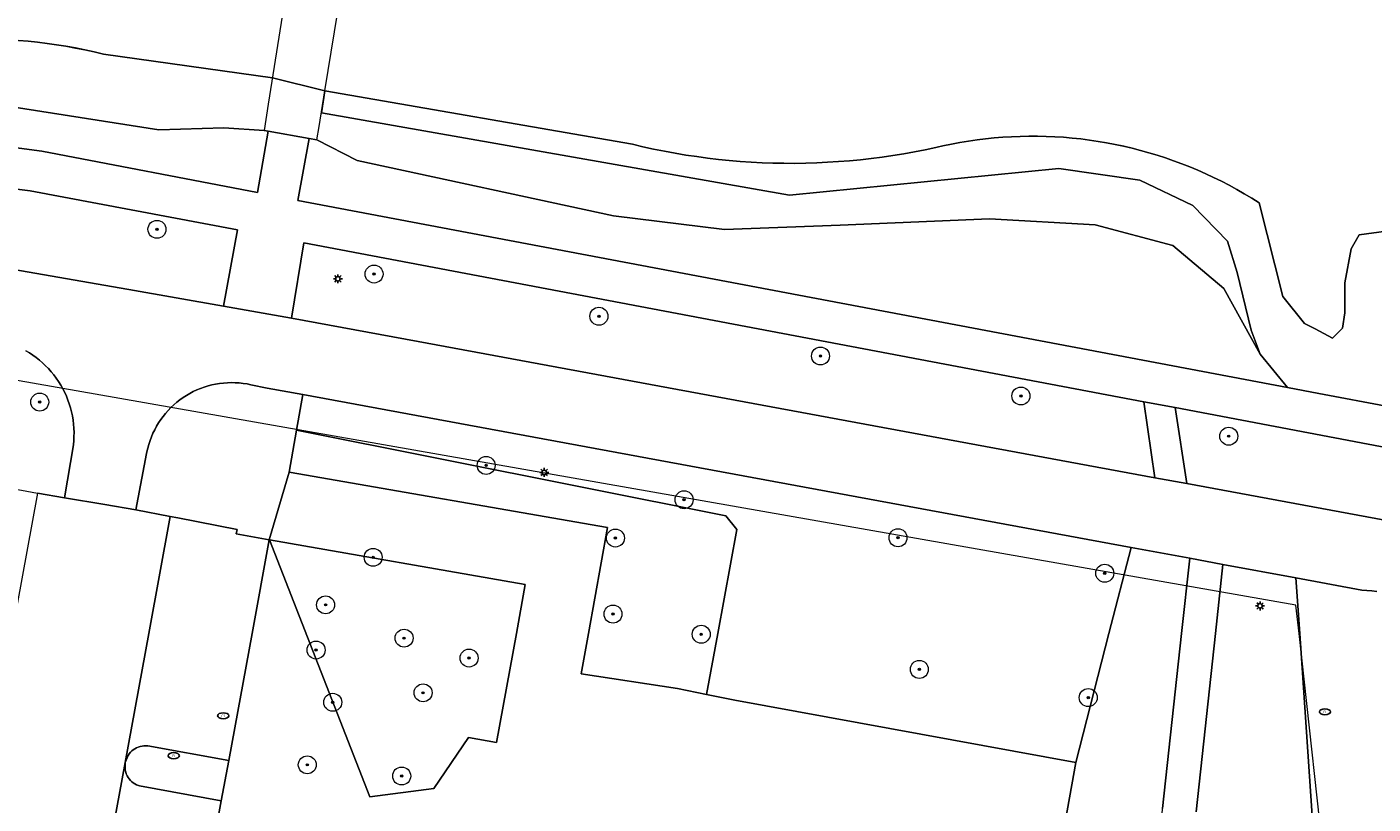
# Model space of a CAD drawing. Header units: metres. Extents: x 152610 to 160096, y 456114 to 462495.
# Tile 538 of 938: x 158604 to 158664, y 459992 to 460027. Entities that reach past the tile are written whole.
import ezdxf
from ezdxf.enums import TextEntityAlignment as Align

# ---------------------------------------------------------------- set-up
doc = ezdxf.new("R2010")
doc.units = ezdxf.units.M
doc.header["$LTSCALE"] = 0.5
doc.layers.get('0').update_dxf_attribs({"linetype": 'CONTINUOUS'})
for name, color, linetype, lineweight in [('B-PV-GK-BESCHOEIING-G', 251, 'GK-BESCHOEIING-SO', 18), ('B-PV-GR-BEPLANTING_CULTUUR_BODEMBEDEKKER-GV', 251, 'CONTINUOUS', 18), ('B-PV-GR-BEPLANTING_CULTUUR_BOSPLANTSOEN-GV', 251, 'CONTINUOUS', 18), ('B-PV-GR-BOOM-S', 251, 'CONTINUOUS', 25), ('B-PV-GW-TALUD_KRUIN-G', 251, 'CONTINUOUS', 18), ('B-PV-IE-MEUBILAIR-S', 251, 'CONTINUOUS', 25), ('B-PV-IE-TERREINAFSCHEIDING_KUNSTMATIG_HEKWERK-G', 251, 'IE-TERREINAFSCHEIDING_KUNSTMATIG-SO', 18), ('B-PV-KW-KUNSTWERK_DEK-GV', 251, 'CONTINUOUS', 18), ('B-PV-KW-KUNSTWERK_DUIKER-G', 251, 'CONTINUOUS', 18), ('B-PV-OG-TERREIN_BEGROEID-GV', 251, 'CONTINUOUS', 18), ('B-PV-OG-WATER_SLOOT-GV', 251, 'CONTINUOUS', 18), ('B-PV-VH-GESLOTENVERHARDING_ASFALT-GV', 251, 'CONTINUOUS', 18), ('B-PV-VH-OPENVERHARDING_BETONSTRAATSTEEN-GV', 251, 'CONTINUOUS', 18), ('B-PV-VH-OPENVERHARDING_TEGEL-GV', 251, 'CONTINUOUS', 18)]:
    doc.layers.add(name, color=color, linetype=linetype, lineweight=lineweight)
doc.styles.add('NLCS-ISO', font='NLCS-ISO.ttf')
doc.linetypes.add('GK-BESCHOEIING-SO', pattern='A,18,-3,[1,NLCS.SHX,S=0.6,R=0,X=0,Y=0],-3', length=24)
doc.linetypes.add('IE-TERREINAFSCHEIDING_KUNSTMATIG-SO', pattern='A,4,[82,NLCS.SHX,S=0.75,R=90,X=0,Y=0],4,-2', length=10)

# ---------------------------------------------------------------- blocks, each defined once
blk = doc.blocks.new('SIE-MEUBILAIR_PAAL_LICHTMAST-SO')
for points in [[(-0.62, 0), (-1, 0)], [(-0.71, 0.71), (-0.44, 0.44)], [(0, 1), (0, 0.62)], [(0.44, 0.44), (0.71, 0.71)], [(1, 0), (0.62, 0)], [(-0.71, -0.71), (-0.44, -0.44)], [(0, -0.62), (0, -1)], [(0.44, -0.44), (0.71, -0.71)]]:
    blk.add_lwpolyline(points)
blk.add_circle((0, 0), 0.5)
blk = doc.blocks.new('SIE-MEUBILAIR_PUT_RIOOLPUT-SO')
blk.add_ellipse((0, 0), major_axis=(1.25, 0), ratio=0.54)
at = {"style": 'NLCS-ISO'}
blk.add_text('ri', height=0.75, dxfattribs=at).set_placement((-0.04, 0.07), align=Align.MIDDLE_CENTER)
blk = doc.blocks.new('SGR-BOOM_GBKN-SO')
at = {"linetype": 'ByBlock', "lineweight": 18}
h = blk.add_hatch(color=0, dxfattribs=at)
h.dxf.hatch_style = 1
edge = h.paths.add_edge_path()
edge.add_arc((0, 0), 0.25, 0, 360)
at = {"color": 0, "linetype": 'ByBlock', "lineweight": 18}
for radius in [2, 0.25]:
    blk.add_circle((0, 0), radius, dxfattribs=at)
at = {"color": 0, "linetype": 'ByBlock', "lineweight": 18, "style": 'NLCS-ISO'}
blk.add_attdef('SOORT', (2.5, 0), '', height=1.5, dxfattribs=at)

msp = doc.modelspace()

# ---------------------------------------------------------------- linework, layer by layer
at = {"layer": 'B-PV-GK-BESCHOEIING-G', "flags": 128}
msp.add_lwpolyline([(158474.733, 460059.158), (158474.943, 460059.189), (158475.393, 460059.246), (158475.843, 460059.296), (158476.295, 460059.338), (158476.747, 460059.372), (158477.199, 460059.398), (158477.652, 460059.416), (158478.105, 460059.426), (158478.558, 460059.429), (158479.012, 460059.423), (158479.465, 460059.409), (158479.917, 460059.387), (158480.37, 460059.357), (158480.821, 460059.319), (158481.272, 460059.273), (158481.722, 460059.219), (158482.171, 460059.157), (158482.619, 460059.088), (158483.066, 460059.01), (158483.511, 460058.925), (158483.954, 460058.831), (158484.396, 460058.73), (158484.836, 460058.621), (158485.274, 460058.505), (158485.71, 460058.38), (158486.144, 460058.248), (158486.575, 460058.109), (158487.004, 460057.962), (158487.43, 460057.807), (158487.853, 460057.644), (158488.273, 460057.475), (158488.69, 460057.298), (158489.104, 460057.113), (158489.515, 460056.921), (158489.922, 460056.723), (158490.326, 460056.516), (158490.726, 460056.303), (158491.122, 460056.083), (158491.514, 460055.856), (158491.903, 460055.622), (158492.287, 460055.381), (158492.666, 460055.133), (158493.041, 460054.879), (158493.412, 460054.618), (158493.778, 460054.351), (158494.139, 460054.077), (158494.496, 460053.797), (158494.847, 460053.511), (158495.193, 460053.218), (158495.534, 460052.919), (158495.87, 460052.615), (158496.2, 460052.305), (158496.525, 460051.988), (158496.844, 460051.666), (158497.157, 460051.339), (158497.465, 460051.006), (158498.657, 460049.856), (158500, 460048.907), (158501.649, 460047.928), (158503.451, 460047.272), (158503.768, 460047.182), (158504.636, 460046.931), (158505.5, 460046.672), (158506.363, 460046.406), (158507.223, 460046.132), (158508.08, 460045.85), (158508.936, 460045.561), (158509.788, 460045.264), (158510.638, 460044.96), (158511.485, 460044.648), (158512.329, 460044.329), (158513.171, 460044.002), (158514.009, 460043.668), (158514.845, 460043.326), (158515.677, 460042.977), (158516.506, 460042.62), (158517.332, 460042.257), (158518.155, 460041.886), (158518.975, 460041.507), (158519.791, 460041.122), (158520.604, 460040.729), (158521.413, 460040.329), (158522.219, 460039.922), (158523.021, 460039.507), (158523.819, 460039.086), (158524.613, 460038.657), (158525.404, 460038.222), (158525.955, 460037.907), (158526.509, 460037.598), (158527.067, 460037.297), (158527.629, 460037.002), (158528.195, 460036.715), (158528.765, 460036.435), (158529.337, 460036.162), (158529.914, 460035.896), (158530.493, 460035.637), (158531.076, 460035.386), (158531.662, 460035.143), (158532.251, 460034.906), (158532.842, 460034.677), (158533.437, 460034.456), (158534.035, 460034.242), (158534.635, 460034.036), (158535.237, 460033.837), (158535.842, 460033.646), (158536.45, 460033.462), (158537.059, 460033.286), (158537.671, 460033.118), (158538.285, 460032.958), (158538.901, 460032.805), (158539.519, 460032.66), (158540.138, 460032.523), (158540.76, 460032.394), (158541.382, 460032.273), (158542.007, 460032.159), (158542.145, 460032.135), (158584.685, 460024.085), (158585.019, 460024.016), (158585.354, 460023.955), (158585.69, 460023.902), (158586.028, 460023.856), (158586.367, 460023.819), (158586.706, 460023.79), (158587.046, 460023.768), (158587.386, 460023.755), (158587.727, 460023.75), (158588.068, 460023.752), (158588.408, 460023.763), (158588.748, 460023.781), (158589.088, 460023.808), (158589.427, 460023.842), (158589.765, 460023.885), (158590.102, 460023.935), (158590.437, 460023.994), (158590.772, 460024.06), (158591.104, 460024.134), (158591.435, 460024.215), (158591.763, 460024.305), (158592.09, 460024.402), (158592.414, 460024.507), (158592.736, 460024.619), (158593.054, 460024.739), (158593.37, 460024.867), (158593.683, 460025.002), (158593.889, 460025.095), (158594.111, 460025.174), (158594.513, 460025.312), (158594.918, 460025.442), (158595.325, 460025.564), (158595.735, 460025.679), (158596.147, 460025.786), (158596.56, 460025.885), (158596.976, 460025.977), (158597.393, 460026.06), (158597.811, 460026.136), (158598.231, 460026.204), (158598.652, 460026.264), (158599.075, 460026.316), (158599.498, 460026.36), (158599.921, 460026.396), (158600.346, 460026.424), (158600.771, 460026.444), (158601.196, 460026.456), (158601.621, 460026.46), (158602.047, 460026.456), (158602.472, 460026.444), (158602.897, 460026.424), (158603.321, 460026.397), (158603.745, 460026.361), (158604.168, 460026.317), (158604.59, 460026.265), (158605.011, 460026.206), (158605.431, 460026.138), (158605.85, 460026.062), (158606.267, 460025.979), (158606.682, 460025.888), (158607.096, 460025.789), (158614.619, 460024.73), (158616.954, 460024.152), (158630.636, 460021.782), (158631.11, 460021.67), (158631.585, 460021.565), (158632.062, 460021.469), (158632.541, 460021.38), (158633.021, 460021.299), (158633.502, 460021.226), (158633.985, 460021.161), (158634.468, 460021.104), (158634.952, 460021.055), (158635.437, 460021.014), (158635.923, 460020.981), (158636.409, 460020.956), (158636.896, 460020.939), (158637.382, 460020.929), (158637.869, 460020.928), (158638.356, 460020.935), (158638.842, 460020.95), (158639.329, 460020.973), (158639.814, 460021.003), (158640.3, 460021.042), (158640.784, 460021.089), (158641.268, 460021.143), (158641.75, 460021.206), (158642.232, 460021.277), (158642.713, 460021.355), (158643.192, 460021.441), (158643.669, 460021.536), (158644.145, 460021.638), (158644.209, 460021.652), (158644.457, 460021.708), (158644.835, 460021.786), (158645.215, 460021.857), (158645.596, 460021.92), (158645.978, 460021.975), (158646.361, 460022.022), (158646.745, 460022.061), (158647.13, 460022.092), (158647.516, 460022.115), (158647.902, 460022.13), (158648.288, 460022.137), (158648.674, 460022.136), (158649.06, 460022.127), (158649.446, 460022.11), (158649.831, 460022.086), (158650.216, 460022.053), (158650.6, 460022.012), (158650.983, 460021.963), (158651.365, 460021.906), (158651.745, 460021.842), (158652.125, 460021.769), (158652.502, 460021.689), (158652.878, 460021.601), (158653.253, 460021.505), (158653.625, 460021.401), (158653.994, 460021.29), (158654.362, 460021.171), (158654.726, 460021.045), (158655.089, 460020.911), (158655.448, 460020.769), (158655.804, 460020.62), (158656.157, 460020.464), (158656.507, 460020.3), (158656.853, 460020.129), (158657.196, 460019.951), (158657.535, 460019.767), (158657.87, 460019.575), (158658.201, 460019.376), (158658.528, 460019.17), (158659.581, 460014.995), (158660.547, 460013.802), (158661.019, 460013.554), (158661.798, 460013.146), (158662.244, 460013.587), (158662.352, 460014.275), (158662.353, 460015.601), (158662.635, 460017.118), (158662.987, 460017.748), (158666.914, 460018.277), (158667.106, 460018.303), (158669.964, 460018.687), (158670.182, 460018.717), (158671.399, 460018.541), (158671.447, 460018.534), (158671.66, 460018.495), (158671.872, 460018.449), (158672.082, 460018.396), (158672.29, 460018.334), (158672.496, 460018.265), (158672.698, 460018.188), (158672.898, 460018.104), (158673.095, 460018.013), (158673.288, 460017.914), (158673.477, 460017.808), (158673.663, 460017.696), (158673.844, 460017.577), (158674.02, 460017.451), (158674.192, 460017.318), (158674.359, 460017.18), (158674.52, 460017.035), (158674.676, 460016.884), (158674.827, 460016.728), (158674.971, 460016.567), (158675.11, 460016.4), (158675.242, 460016.228), (158675.368, 460016.051), (158675.487, 460015.87), (158675.6, 460015.685), (158675.705, 460015.495), (158675.804, 460015.302), (158675.895, 460015.106), (158675.979, 460014.906), (158676.056, 460014.703), (158676.125, 460014.497), (158676.186, 460014.289), (158676.24, 460014.079), (158676.286, 460013.867), (158676.324, 460013.654), (158676.354, 460013.439), (158676.753, 460008.743), (158676.77, 460008.544), (158676.933, 460006.617), (158676.95, 460006.417), (158677.59, 460002.15), (158678.147, 460000), (158678.47, 459998.75), (158681.56, 459993.85), (158682.373, 459992.754), (158683.361, 459991.812), (158683.561, 459991.657), (158683.766, 459991.508), (158683.976, 459991.366), (158684.189, 459991.23), (158684.408, 459991.101), (158684.63, 459990.979), (158684.855, 459990.865), (158685.085, 459990.757), (158685.317, 459990.657), (158685.553, 459990.564), (158685.791, 459990.479), (158686.032, 459990.401), (158686.276, 459990.331), (158686.521, 459990.268), (158686.6, 459990.25), (158751.58, 459978.72), (158751.778, 459978.68), (158756.595, 459977.716), (158756.791, 459977.677), (158834.12, 459963.78), (158843.94, 459961.89), (158852.56, 459960.22), (158852.897, 459960.137), (158853.235, 459960.061), (158853.575, 459959.994), (158853.917, 459959.934), (158854.259, 459959.882), (158854.603, 459959.838), (158854.948, 459959.803), (158855.294, 459959.775), (158855.64, 459959.755), (158855.986, 459959.743), (158856.333, 459959.739), (158856.68, 459959.743), (158857.026, 459959.755), (158857.372, 459959.775), (158857.718, 459959.803), (158858.063, 459959.839), (158858.407, 459959.882), (158858.75, 459959.934), (158859.07, 459959.99), (158859.409, 459960.091), (158859.778, 459960.194), (158860.149, 459960.288), (158860.522, 459960.375), (158860.897, 459960.454), (158861.273, 459960.526), (158861.651, 459960.589), (158862.03, 459960.645), (158862.41, 459960.692), (158862.791, 459960.732), (158863.172, 459960.763), (158863.555, 459960.787), (158863.937, 459960.803), (158864.32, 459960.81), (158864.703, 459960.81), (158865.086, 459960.802), (158865.469, 459960.785), (158865.851, 459960.761), (158866.233, 459960.729), (158866.614, 459960.688), (158866.994, 459960.64), (158867.372, 459960.584), (158867.75, 459960.52), (158896.821, 459951.25), (158899.349, 459950.965), (158901.43, 459950.73), (158906.435, 459950.678), (158906.882, 459950.597), (158909.016, 459950.211), (158915.147, 459949.101), (158917.198, 459948.729), (158917.642, 459948.649), (158921.99, 459945.69), (158925.427, 459945.052), (158964.503, 459937.795), (159000, 459934.696), (159003.633, 459934.171), (159005.109, 459934.22), (159006.093, 459934.614), (159007.077, 459935.305), (159007.962, 459936.143), (159014.89, 459947.09), (159017.691, 459951.429), (159019.017, 459954.043), (159018.462, 459968.244), (159020.418, 459992.305), (159020.706, 459993.813), (159022.152, 460000), (159022.95, 460003.42), (159027.25, 460016.67), (159028.16, 460021.17), (159028.265, 460024.361), (159027.69, 460030.4), (159027.671, 460030.666), (159027.644, 460030.931), (159027.609, 460031.195), (159027.566, 460031.459), (159027.515, 460031.72), (159027.457, 460031.98), (159027.391, 460032.239), (159027.316, 460032.495), (159027.235, 460032.748), (159027.145, 460033), (159027.049, 460033.248), (159026.944, 460033.493), (159026.833, 460033.736), (159026.714, 460033.974), (159026.588, 460034.209), (159026.456, 460034.441), (159026.316, 460034.668), (159026.23, 460034.8), (159026.04, 460035.142), (159025.843, 460035.481), (159025.639, 460035.815), (159025.429, 460036.145), (159025.211, 460036.47), (159024.987, 460036.792), (159024.757, 460037.108), (159024.52, 460037.42), (159024.277, 460037.727), (159024.028, 460038.028), (159023.772, 460038.325), (159023.511, 460038.616), (159023.243, 460038.902), (159022.97, 460039.183), (159022.691, 460039.457), (159022.407, 460039.726), (159022.117, 460039.989), (159021.822, 460040.247), (159021.521, 460040.498), (159021.216, 460040.742), (159020.906, 460040.981), (159020.591, 460041.213), (159020.271, 460041.439), (159019.946, 460041.658), (159019.617, 460041.871), (159019.284, 460042.076), (159018.947, 460042.275), (159018.606, 460042.467), (159018.261, 460042.652), (159017.912, 460042.83), (159017.81, 460042.88), (159010.88, 460044.64), (159000, 460045.968), (158973.31, 460049.15), (158970.17, 460049.52), (158966.22, 460052.79), (158955.33, 460052.2), (158953.13, 460052.57), (158952.84, 460052.62), (158952.26, 460049.87), (158951.637, 460047.099), (158956.462, 460046.222), (158999.997, 460038.306), (159019.45, 460034.88), (159020.22, 460023.97), (159013.47, 460002.92), (159014.063, 460000), (159014.75, 459996.5), (159014.96, 459994.766), (159015.2, 459993.44), (159015.31, 459991.71), (159014.51, 459987.81), (159008.04, 459965.34), (159004.43, 459960.25), (159000, 459960.353), (158998.4, 459960.39), (158984.69, 459966.34), (158972.72, 459965.62), (158962.87, 459959.8), (158959.98, 459955.93), (158957.133, 459952.707), (158948.935, 459949.392), (158938.055, 459951.623), (158924.86, 459955.26), (158921.282, 459954.369), (158918.671, 459954.179), (158918.225, 459954.257), (158916.164, 459954.616), (158910.021, 459955.687), (158907.885, 459956.059), (158907.442, 459956.136), (158904.968, 459956.938), (158901.43, 459958.27), (158890.98, 459967.57), (158877.255, 459970.054), (158862.49, 459972.71), (158842.246, 459972.236), (158839.35, 459972.21), (158836.56, 459972.73), (158833.66, 459977.71), (158833.569, 459977.866), (158833.471, 459978.018), (158833.366, 459978.165), (158833.255, 459978.308), (158833.138, 459978.446), (158833.015, 459978.578), (158832.886, 459978.705), (158832.752, 459978.825), (158832.612, 459978.94), (158832.468, 459979.049), (158832.318, 459979.151), (158832.165, 459979.246), (158832.007, 459979.334), (158831.846, 459979.416), (158831.681, 459979.49), (158831.513, 459979.557), (158831.342, 459979.616), (158831.169, 459979.668), (158830.994, 459979.711), (158830.817, 459979.748), (158830.638, 459979.776), (158830.459, 459979.796), (158830.278, 459979.809), (158830.098, 459979.813), (158829.917, 459979.809), (158829.737, 459979.798), (158829.557, 459979.778), (158829.378, 459979.751), (158829.201, 459979.715), (158829.026, 459979.672), (158828.852, 459979.621), (158828.681, 459979.563), (158828.57, 459979.52), (158828.493, 459979.5), (158827.826, 459979.328), (158827.158, 459979.164), (158826.487, 459979.008), (158825.815, 459978.859), (158825.141, 459978.719), (158824.466, 459978.586), (158823.789, 459978.461), (158823.11, 459978.344), (158822.431, 459978.235), (158821.75, 459978.134), (158821.068, 459978.04), (158820.385, 459977.955), (158819.701, 459977.878), (158819.016, 459977.808), (158818.33, 459977.747), (158817.644, 459977.693), (158816.957, 459977.648), (158816.269, 459977.61), (158815.582, 459977.58), (158814.894, 459977.559), (158814.205, 459977.545), (158813.517, 459977.54), (158812.829, 459977.542), (158812.14, 459977.553), (158811.452, 459977.571), (158810.764, 459977.597), (158810.077, 459977.632), (158809.39, 459977.674), (158808.703, 459977.725), (158808.017, 459977.783), (158807.332, 459977.849), (158806.648, 459977.924), (158805.964, 459978.006), (158805.282, 459978.096), (158804.6, 459978.194), (158803.92, 459978.3), (158761.22, 459986.1), (158758.322, 459985.408), (158753.269, 459986.128), (158753.067, 459986.157), (158749.69, 459986.67), (158727.918, 459990.667), (158699.682, 459995.849), (158690.69, 459997.5), (158690.618, 459997.516), (158690.387, 459997.573), (158690.159, 459997.638), (158689.932, 459997.71), (158689.708, 459997.79), (158689.487, 459997.877), (158689.269, 459997.972), (158689.054, 459998.074), (158688.843, 459998.183), (158688.635, 459998.299), (158688.432, 459998.423), (158688.233, 459998.552), (158688.038, 459998.689), (158687.848, 459998.832), (158687.663, 459998.981), (158687.483, 459999.137), (158687.308, 459999.298), (158687.139, 459999.466), (158686.976, 459999.638), (158686.818, 459999.817), (158686.667, 460000), (158685.555, 460001.955), (158685.499, 460002.085), (158685.375, 460002.386), (158685.258, 460002.69), (158685.149, 460002.997), (158685.047, 460003.307), (158684.953, 460003.619), (158684.866, 460003.933), (158684.788, 460004.249), (158684.717, 460004.567), (158684.654, 460004.887), (158684.599, 460005.208), (158684.552, 460005.531), (158684.512, 460005.854), (158684.481, 460006.178), (158684.457, 460006.503), (158684.442, 460006.829), (158684.441, 460007.029), (158684.373, 460008.962), (158684.366, 460009.162), (158682.835, 460049.515), (158682.091, 460056.641), (158679.424, 460075.603), (158675.896, 460089.698), (158675.862, 460089.837), (158675.82, 460090.04), (158675.785, 460090.245), (158675.759, 460090.45), (158675.74, 460090.657), (158675.73, 460090.864), (158675.727, 460091.071), (158675.733, 460091.278), (158675.746, 460091.485), (158675.767, 460091.691), (158675.797, 460091.896), (158675.834, 460092.1), (158675.879, 460092.303), (158675.932, 460092.503), (158675.992, 460092.701), (158676.06, 460092.897), (158676.136, 460093.09), (158676.219, 460093.28), (158676.309, 460093.466), (158676.407, 460093.649), (158676.511, 460093.828), (158676.622, 460094.003), (158676.74, 460094.174), (158676.864, 460094.34), (158676.995, 460094.501), (158677.132, 460094.656), (158677.275, 460094.807), (158677.423, 460094.951), (158677.577, 460095.09), (158677.736, 460095.223), (158677.9, 460095.35), (158678.069, 460095.47), (158678.242, 460095.583), (158678.42, 460095.69), (158679.124, 460098.709), (158679.71, 460101.22), (158678.135, 460101.478), (158676.628, 460102.001), (158676.439, 460102.088), (158676.194, 460102.208), (158675.953, 460102.336), (158675.716, 460102.471), (158675.482, 460102.612), (158675.253, 460102.76), (158675.029, 460102.915), (158674.809, 460103.076), (158674.594, 460103.244), (158674.384, 460103.418), (158674.179, 460103.598), (158673.98, 460103.784), (158673.786, 460103.976), (158673.597, 460104.173), (158673.415, 460104.376), (158673.239, 460104.584), (158673.069, 460104.797), (158672.905, 460105.015), (158672.747, 460105.238), (158672.597, 460105.465), (158672.452, 460105.697), (158672.315, 460105.933), (158672.185, 460106.172), (158672.062, 460106.416), (158671.946, 460106.663), (158671.837, 460106.913), (158671.736, 460107.166), (158671.642, 460107.422), (158671.556, 460107.681), (158670.245, 460117.41), (158670.219, 460117.602), (158669.958, 460119.521), (158669.933, 460119.705), (158667.522, 460137.655), (158666.197, 460150.943), (158665.164, 460167.52), (158665.12, 460183.663), (158665.289, 460190.315), (158665.604, 460194.292), (158665.629, 460194.539), (158665.664, 460194.81), (158665.707, 460195.08), (158665.758, 460195.349), (158665.817, 460195.616), (158665.883, 460195.881), (158665.957, 460196.144), (158666.039, 460196.405), (158666.129, 460196.663), (158666.226, 460196.919), (158666.33, 460197.172), (158666.442, 460197.421), (158666.561, 460197.667), (158666.687, 460197.91), (158666.82, 460198.148), (158666.961, 460198.383), (158667.108, 460198.613), (158667.261, 460198.839), (158667.421, 460199.061), (158667.588, 460199.278), (158667.761, 460199.489), (158667.94, 460199.696), (158668.125, 460199.897), (158668.316, 460200.093), (158668.512, 460200.283), (158668.714, 460200.467), (158668.921, 460200.646), (158669.134, 460200.818), (158669.351, 460200.984), (158669.573, 460201.143), (158669.8, 460201.296), (158670.031, 460201.442), (158670.266, 460201.582), (158670.505, 460201.714), (158670.748, 460201.839), (158670.994, 460201.957), (158671.244, 460202.068), (158671.497, 460202.172), (158671.753, 460202.268), (158672.012, 460202.357), (158672.273, 460202.438), (158672.536, 460202.511), (158673.586, 460202.643), (158675.654, 460202.454), (158680.24, 460200.758), (158684.716, 460198.791), (158742.58, 460186.99), (158742.848, 460188.52), (158743.093, 460189.916), (158743.6, 460192.81), (158685.67, 460204.82), (158680.76, 460205), (158677.037, 460206.38), (158675.289, 460207.471), (158675.065, 460207.642), (158674.839, 460207.824), (158674.618, 460208.012), (158674.402, 460208.206), (158674.191, 460208.406), (158673.986, 460208.612), (158673.787, 460208.824), (158673.594, 460209.041), (158673.407, 460209.263), (158673.226, 460209.49), (158673.051, 460209.722), (158672.883, 460209.959), (158672.722, 460210.2), (158672.567, 460210.446), (158672.419, 460210.696), (158672.278, 460210.95), (158672.143, 460211.207), (158672.017, 460211.468), (158671.897, 460211.733), (158671.784, 460212.001), (158671.68, 460212.272), (158671.582, 460212.545), (158671.492, 460212.821), (158671.41, 460213.1), (158670.971, 460216.313), (158670.67, 460217.248), (158670.659, 460217.314), (158670.584, 460217.782), (158670.518, 460218.252), (158670.459, 460218.723), (158670.409, 460219.194), (158670.366, 460219.666), (158670.331, 460220.139), (158670.305, 460220.613), (158670.286, 460221.087), (158670.275, 460221.561), (158670.272, 460222.035), (158670.278, 460222.509), (158670.291, 460222.983), (158670.312, 460223.457), (158670.342, 460223.93), (158670.379, 460224.403), (158670.424, 460224.875), (158670.884, 460236.208), (158671.443, 460250), (158671.646, 460254.657), (158671.932, 460258.598), (158672.045, 460266.708), (158672.206, 460278.296), (158673.841, 460310.082), (158672.827, 460327.858), (158672.802, 460328.217), (158672.77, 460328.576), (158672.729, 460328.934), (158672.681, 460329.291), (158672.624, 460329.647), (158672.56, 460330.002), (158672.488, 460330.355), (158672.407, 460330.706), (158672.32, 460331.055), (158672.224, 460331.403), (158672.173, 460331.575), (158671.331, 460334.857), (158670.909, 460336.049), (158670.252, 460337.253), (158669.749, 460337.931), (158668.707, 460339.041), (158667.431, 460340.162), (158666.576, 460340.921), (158665.827, 460341.447), (158664.587, 460342.123), (158663.031, 460342.66), (158661.99, 460342.963), (158660.832, 460343.113), (158657.125, 460343.156)], dxfattribs=at)
at = {"layer": 'B-PV-GR-BEPLANTING_CULTUUR_BODEMBEDEKKER-GV', "flags": 128}
msp.add_lwpolyline([(158609.07, 459994.99), (158608.985, 459994.996), (158608.899, 459994.994), (158608.815, 459994.984), (158608.731, 459994.966), (158608.649, 459994.941), (158608.571, 459994.908), (158608.495, 459994.867), (158608.424, 459994.82), (158608.358, 459994.767), (158608.296, 459994.707), (158608.241, 459994.642), (158608.192, 459994.572), (158608.065, 459994.248), (158608.067, 459993.908), (158608.087, 459993.825), (158608.115, 459993.745), (158608.151, 459993.667), (158608.194, 459993.593), (158608.243, 459993.523), (158608.298, 459993.458), (158608.36, 459993.399), (158608.427, 459993.345), (158608.498, 459993.299), (158608.573, 459993.259), (158608.652, 459993.226), (158608.7, 459993.21), (158612.34, 459992.55), (158612.68, 459994.34)], close=True, dxfattribs=at)
at = {"layer": 'B-PV-GR-BEPLANTING_CULTUUR_BOSPLANTSOEN-GV', "flags": 128}
for points in [[(158666.914, 460018.277), (158662.987, 460017.748), (158662.635, 460017.118), (158662.353, 460015.601), (158662.352, 460014.275), (158662.244, 460013.587), (158661.798, 460013.146), (158661.019, 460013.554), (158660.547, 460013.802), (158659.581, 460014.995), (158658.528, 460019.17), (158658.201, 460019.376), (158657.87, 460019.574), (158657.535, 460019.766), (158657.196, 460019.951), (158656.853, 460020.129), (158656.507, 460020.3), (158656.157, 460020.464), (158655.804, 460020.62), (158655.448, 460020.769), (158655.089, 460020.911), (158654.727, 460021.045), (158654.362, 460021.171), (158653.994, 460021.29), (158653.624, 460021.401), (158653.253, 460021.505), (158652.878, 460021.601), (158652.503, 460021.689), (158652.125, 460021.769), (158651.745, 460021.842), (158651.365, 460021.906), (158650.983, 460021.963), (158650.6, 460022.012), (158650.216, 460022.053), (158649.831, 460022.086), (158649.446, 460022.111), (158649.06, 460022.127), (158648.674, 460022.136), (158648.288, 460022.137), (158647.902, 460022.13), (158647.516, 460022.115), (158647.13, 460022.092), (158646.745, 460022.061), (158646.361, 460022.022), (158645.978, 460021.975), (158645.596, 460021.92), (158645.215, 460021.857), (158644.835, 460021.786), (158644.457, 460021.708), (158644.209, 460021.652), (158644.145, 460021.638), (158643.669, 460021.536), (158643.192, 460021.441), (158642.712, 460021.355), (158642.232, 460021.277), (158641.751, 460021.206), (158641.268, 460021.144), (158640.784, 460021.089), (158640.299, 460021.042), (158639.814, 460021.003), (158639.328, 460020.973), (158638.842, 460020.95), (158638.356, 460020.935), (158637.869, 460020.928), (158637.382, 460020.929), (158636.896, 460020.938), (158636.409, 460020.956), (158635.923, 460020.981), (158635.437, 460021.014), (158634.952, 460021.055), (158634.468, 460021.104), (158633.985, 460021.161), (158633.502, 460021.226), (158633.021, 460021.299), (158632.541, 460021.38), (158632.062, 460021.469), (158631.585, 460021.565), (158631.11, 460021.67), (158630.636, 460021.782), (158616.954, 460024.152), (158616.795, 460023.17), (158637.624, 460019.515), (158649.614, 460020.697), (158653.222, 460020.174), (158655.578, 460019.046), (158657.124, 460017.457), (158657.55, 460016.073), (158658.171, 460013.505), (158658.58, 460012.433), (158659.793, 460010.95), (158661.184, 460010.687), (158664.346, 460010.089)], [(158590.34, 460008.82), (158604.17, 460006.25), (158605.37, 460006.04), (158605.76, 460008.4), (158605.778, 460008.583), (158605.787, 460008.767), (158605.789, 460008.951), (158605.783, 460009.135), (158605.769, 460009.318), (158605.746, 460009.501), (158605.716, 460009.682), (158605.678, 460009.862), (158605.632, 460010.04), (158605.579, 460010.216), (158605.518, 460010.39), (158605.449, 460010.56), (158605.373, 460010.728), (158605.29, 460010.892), (158605.2, 460011.052), (158605.103, 460011.209), (158604.999, 460011.36), (158604.889, 460011.508), (158604.772, 460011.65), (158604.65, 460011.787), (158604.521, 460011.919), (158604.387, 460012.045), (158604.247, 460012.165), (158604.103, 460012.278), (158603.954, 460012.386), (158603.8, 460012.486), (158603.642, 460012.58)]]:
    msp.add_lwpolyline(points, dxfattribs=at)
at = {"layer": 'B-PV-GW-TALUD_KRUIN-G', "flags": 128}
msp.add_lwpolyline([(158527.754, 460032.752), (158534.981, 460029.634), (158570.187, 460023.669), (158586.597, 460020.889), (158588.546, 460021.126), (158591.681, 460021.847), (158594.603, 460022.594), (158599.253, 460023.37), (158602.841, 460023.48), (158609.566, 460022.424), (158612.462, 460022.507), (158614.248, 460022.393), (158614.43, 460022.36), (158616.251, 460022.037), (158616.601, 460021.973), (158618.39, 460021.052), (158629.794, 460018.593), (158634.738, 460017.988), (158639.893, 460018.179), (158646.537, 460018.453), (158651.241, 460018.192), (158654.697, 460017.266), (158656.958, 460015.355), (158658.58, 460012.433)], dxfattribs=at)
at = {"layer": 'B-PV-IE-TERREINAFSCHEIDING_KUNSTMATIG_HEKWERK-G', "flags": 128}
for points in [[(158608.228, 460015.305), (158612.439, 460014.573)], [(158615.46, 460014.041), (158621.111, 460012.996)]]:
    msp.add_lwpolyline(points, dxfattribs=at)
at = {"layer": 'B-PV-KW-KUNSTWERK_DEK-GV', "flags": 128}
msp.add_lwpolyline([(158617.051, 460038.821), (158616.87, 460038.85), (158616.582, 460037.046), (158615.612, 460030.958), (158615.115, 460027.844), (158614.433, 460023.562), (158614.248, 460022.393), (158614.43, 460022.36), (158616.251, 460022.037), (158616.601, 460021.973), (158616.698, 460022.571), (158616.954, 460024.152), (158617.957, 460030.334), (158618.959, 460036.515), (158619.117, 460037.49), (158619.275, 460038.464), (158619.07, 460038.498), (158618.865, 460038.532), (158618.048, 460038.662), (158617.231, 460038.792)], close=True, dxfattribs=at)
at = {"layer": 'B-PV-KW-KUNSTWERK_DUIKER-G', "flags": 128}
for points in [[(158660.307, 460000), (158660.168, 460001.264), (158607.831, 460010.456), (158559.804, 460018.891), (158517.369, 460026.344), (158513.049, 460006.019)], [(158662.835, 459976.964), (158660.307, 460000)]]:
    msp.add_lwpolyline(points, dxfattribs=at)
at = {"layer": 'B-PV-OG-TERREIN_BEGROEID-GV', "flags": 128}
for points in [[(158602.841, 460023.48), (158609.566, 460022.424), (158612.462, 460022.507), (158614.248, 460022.393), (158614.43, 460022.36), (158616.251, 460022.037), (158616.601, 460021.973), (158618.39, 460021.052), (158629.794, 460018.593), (158634.738, 460017.988), (158639.893, 460018.179), (158646.537, 460018.453), (158651.241, 460018.192), (158654.697, 460017.266), (158656.958, 460015.355), (158658.58, 460012.433), (158658.171, 460013.505), (158657.55, 460016.073), (158657.124, 460017.457), (158655.578, 460019.046), (158653.222, 460020.174), (158649.614, 460020.697), (158637.624, 460019.515), (158616.795, 460023.17), (158616.954, 460024.152), (158614.619, 460024.73), (158607.096, 460025.789), (158606.682, 460025.888), (158606.267, 460025.979), (158605.85, 460026.063), (158605.431, 460026.138), (158605.011, 460026.206), (158604.59, 460026.265), (158604.168, 460026.317), (158603.745, 460026.361), (158603.321, 460026.397)], [(158667.829, 460007.587), (158654.788, 460010.054), (158655.313, 460006.669), (158664.93, 460004.89)], [(158649.911, 459991.692), (158650.37, 459994.26), (158635.199, 459997.03), (158633.938, 459997.288), (158632.644, 459997.553), (158628.36, 459998.2), (158628.683, 460000), (158629.53, 460004.71), (158615.37, 460007.18), (158614.479, 460004.172), (158613.715, 460000), (158612.68, 459994.34), (158612.34, 459992.55), (158610.53, 459982.64)], [(158661.001, 459990.351), (158660.336, 460000), (158660.166, 460002.472), (158656.911, 460003.073), (158656.583, 460000), (158655.73, 459992.05)], [(158663.763, 460001.861), (158663.543, 460001.892), (158663.322, 460001.915), (158663.1, 460001.93), (158660.166, 460002.472), (158660.336, 460000), (158661.001, 459990.351)]]:
    msp.add_lwpolyline(points, dxfattribs=at)
for points in [[(158609.566, 460022.424), (158602.841, 460023.48), (158599.253, 460023.37), (158594.603, 460022.594), (158591.681, 460021.847), (158588.546, 460021.126), (158586.597, 460020.889), (158589.25, 460020.44), (158590.699, 460020.318), (158592.14, 460020.51), (158598.67, 460021.91), (158599.552, 460022.014), (158600.44, 460021.99), (158604.35, 460021.47), (158613.96, 460019.63), (158614.43, 460022.36), (158614.248, 460022.393), (158612.462, 460022.507)], [(158616.601, 460021.973), (158616.251, 460022.037), (158615.75, 460019.28), (158659.793, 460010.95), (158658.58, 460012.433), (158656.958, 460015.355), (158654.697, 460017.266), (158651.241, 460018.192), (158646.537, 460018.453), (158639.893, 460018.179), (158634.738, 460017.988), (158629.794, 460018.593), (158618.39, 460021.052)], [(158600.24, 460020.15), (158599.638, 460020.191), (158599.04, 460020.11), (158592.32, 460018.69), (158590.798, 460018.528), (158589.27, 460018.6), (158608.228, 460015.305), (158612.439, 460014.573), (158613.061, 460017.962), (158603.84, 460019.71)], [(158653.403, 460010.316), (158616.019, 460017.389), (158615.46, 460014.041), (158621.111, 460012.996), (158653.884, 460006.933)], [(158652.833, 460003.826), (158615.972, 460010.633), (158615.697, 460009.053), (158634.793, 460005.24), (158635.292, 460004.628), (158634.438, 460000), (158633.938, 459997.288), (158635.199, 459997.03), (158650.37, 459994.26), (158651.848, 460000)], [(158634.793, 460005.24), (158615.697, 460009.053), (158615.37, 460007.18), (158629.53, 460004.71), (158628.683, 460000), (158628.36, 459998.2), (158632.644, 459997.553), (158633.938, 459997.288), (158634.438, 460000), (158635.292, 460004.628)], [(158618.956, 459992.728), (158614.493, 460004.17), (158625.86, 460002.18), (158625.477, 460000), (158624.592, 459995.142), (158623.348, 459995.369), (158621.807, 459993.094)], [(158618.956, 459992.728), (158621.807, 459993.094), (158623.348, 459995.369), (158624.592, 459995.142), (158625.477, 460000), (158625.86, 460002.18), (158614.493, 460004.17)], [(158655.444, 460003.344), (158652.833, 460003.826), (158651.848, 460000), (158650.37, 459994.26), (158649.911, 459991.692), (158649.564, 459989.753), (158648.13, 459981.74), (158647.785, 459979.865), (158653.572, 459978.892), (158653.59, 459980.09), (158654.053, 459988.866), (158654.162, 459990.913), (158654.23, 459992.21), (158655.08, 460000)]]:
    msp.add_lwpolyline(points, close=True, dxfattribs=at)
at = {"layer": 'B-PV-OG-WATER_SLOOT-GV', "flags": 128}
msp.add_lwpolyline([(158603.321, 460026.397), (158603.745, 460026.361), (158604.168, 460026.317), (158604.59, 460026.265), (158605.011, 460026.206), (158605.431, 460026.138), (158605.85, 460026.063), (158606.267, 460025.979), (158606.682, 460025.888), (158607.096, 460025.789), (158614.619, 460024.73), (158616.954, 460024.152), (158630.636, 460021.782), (158631.11, 460021.67), (158631.585, 460021.565), (158632.062, 460021.469), (158632.541, 460021.38), (158633.021, 460021.299), (158633.502, 460021.226), (158633.985, 460021.161), (158634.468, 460021.104), (158634.952, 460021.055), (158635.437, 460021.014), (158635.923, 460020.981), (158636.409, 460020.956), (158636.896, 460020.938), (158637.382, 460020.929), (158637.869, 460020.928), (158638.356, 460020.935), (158638.842, 460020.95), (158639.328, 460020.973), (158639.814, 460021.003), (158640.299, 460021.042), (158640.784, 460021.089), (158641.268, 460021.144), (158641.751, 460021.206), (158642.232, 460021.277), (158642.712, 460021.355), (158643.192, 460021.441), (158643.669, 460021.536), (158644.145, 460021.638), (158644.209, 460021.652), (158644.457, 460021.708), (158644.835, 460021.786), (158645.215, 460021.857), (158645.596, 460021.92), (158645.978, 460021.975), (158646.361, 460022.022), (158646.745, 460022.061), (158647.13, 460022.092), (158647.516, 460022.115), (158647.902, 460022.13), (158648.288, 460022.137), (158648.674, 460022.136), (158649.06, 460022.127), (158649.446, 460022.111), (158649.831, 460022.086), (158650.216, 460022.053), (158650.6, 460022.012), (158650.983, 460021.963), (158651.365, 460021.906), (158651.745, 460021.842), (158652.125, 460021.769), (158652.503, 460021.689), (158652.878, 460021.601), (158653.253, 460021.505), (158653.624, 460021.401), (158653.994, 460021.29), (158654.362, 460021.171), (158654.727, 460021.045), (158655.089, 460020.911), (158655.448, 460020.769), (158655.804, 460020.62), (158656.157, 460020.464), (158656.507, 460020.3), (158656.853, 460020.129), (158657.196, 460019.951), (158657.535, 460019.766), (158657.87, 460019.574), (158658.201, 460019.376), (158658.528, 460019.17), (158659.581, 460014.995), (158660.547, 460013.802), (158661.019, 460013.554), (158661.798, 460013.146), (158662.244, 460013.587), (158662.352, 460014.275), (158662.353, 460015.601), (158662.635, 460017.118), (158662.987, 460017.748), (158666.914, 460018.277)], dxfattribs=at)
at = {"layer": 'B-PV-VH-GESLOTENVERHARDING_ASFALT-GV', "flags": 128}
msp.add_lwpolyline([(158617.051, 460038.821), (158616.87, 460038.85), (158616.582, 460037.046), (158615.612, 460030.958), (158615.115, 460027.844), (158614.433, 460023.562), (158614.248, 460022.393), (158614.43, 460022.36), (158616.251, 460022.037), (158616.601, 460021.973), (158616.698, 460022.571), (158616.954, 460024.152), (158617.957, 460030.334), (158618.959, 460036.515), (158619.117, 460037.49), (158619.275, 460038.464), (158619.07, 460038.498), (158618.865, 460038.532), (158618.048, 460038.662), (158617.231, 460038.792)], close=True, dxfattribs=at)
for points in [[(158664.93, 460004.89), (158655.313, 460006.669), (158653.884, 460006.933), (158621.111, 460012.996), (158615.46, 460014.041), (158612.439, 460014.573), (158608.228, 460015.305), (158589.27, 460018.6)], [(158603.642, 460012.58), (158603.8, 460012.486), (158603.954, 460012.386), (158604.103, 460012.278), (158604.247, 460012.165), (158604.387, 460012.045), (158604.521, 460011.919), (158604.65, 460011.787), (158604.772, 460011.65), (158604.889, 460011.508), (158604.999, 460011.36), (158605.103, 460011.209), (158605.2, 460011.052), (158605.29, 460010.892), (158605.373, 460010.728), (158605.449, 460010.56), (158605.518, 460010.39), (158605.579, 460010.216), (158605.632, 460010.04), (158605.678, 460009.862), (158605.716, 460009.682), (158605.746, 460009.501), (158605.769, 460009.318), (158605.783, 460009.135), (158605.789, 460008.951), (158605.787, 460008.767), (158605.778, 460008.583), (158605.76, 460008.4), (158605.37, 460006.04), (158607.16, 460005.735), (158608.542, 460005.504), (158609.02, 460008.01), (158609.033, 460008.077), (158609.071, 460008.248), (158609.118, 460008.417), (158609.172, 460008.584), (158609.233, 460008.749), (158609.302, 460008.91), (158609.378, 460009.068), (158609.462, 460009.223), (158609.552, 460009.373), (158609.649, 460009.519), (158609.753, 460009.661), (158609.863, 460009.797), (158609.979, 460009.929), (158610.101, 460010.055), (158610.229, 460010.176), (158610.362, 460010.29), (158610.5, 460010.398), (158610.642, 460010.5), (158610.79, 460010.595), (158610.941, 460010.684), (158611.097, 460010.766), (158611.256, 460010.84), (158611.418, 460010.907), (158611.583, 460010.966), (158611.751, 460011.018), (158611.92, 460011.063), (158612.092, 460011.099), (158612.265, 460011.128), (158612.439, 460011.148), (158612.614, 460011.161), (158612.79, 460011.166), (158612.965, 460011.163), (158613.14, 460011.151), (158613.315, 460011.132), (158613.488, 460011.105), (158613.66, 460011.07), (158614.383, 460010.925), (158615.972, 460010.633), (158652.833, 460003.826), (158655.444, 460003.344), (158656.911, 460003.073), (158660.166, 460002.472), (158663.1, 460001.93), (158663.322, 460001.915), (158663.543, 460001.892), (158663.763, 460001.861)]]:
    msp.add_lwpolyline(points, dxfattribs=at)
at = {"layer": 'B-PV-VH-OPENVERHARDING_BETONSTRAATSTEEN-GV', "flags": 128}
for points in [[(158608.542, 460005.504), (158610.061, 460005.205), (158610.404, 460005.139), (158613.046, 460004.631), (158613.01, 460004.43), (158614.479, 460004.172), (158615.37, 460007.18), (158615.697, 460009.053), (158615.972, 460010.633), (158614.383, 460010.925), (158613.66, 460011.07), (158613.488, 460011.105), (158613.315, 460011.132), (158613.14, 460011.151), (158612.965, 460011.163), (158612.79, 460011.166), (158612.614, 460011.161), (158612.439, 460011.148), (158612.265, 460011.128), (158612.092, 460011.099), (158611.92, 460011.063), (158611.751, 460011.018), (158611.583, 460010.966), (158611.418, 460010.907), (158611.256, 460010.84), (158611.097, 460010.766), (158610.941, 460010.684), (158610.79, 460010.595), (158610.642, 460010.5), (158610.5, 460010.398), (158610.362, 460010.29), (158610.229, 460010.176), (158610.101, 460010.055), (158609.979, 460009.929), (158609.863, 460009.797), (158609.753, 460009.661), (158609.649, 460009.519), (158609.552, 460009.373), (158609.462, 460009.223), (158609.378, 460009.068), (158609.302, 460008.91), (158609.233, 460008.749), (158609.172, 460008.584), (158609.118, 460008.417), (158609.071, 460008.248), (158609.033, 460008.077), (158609.02, 460008.01)], [(158610.404, 460005.139), (158610.061, 460005.205), (158609.113, 460000), (158608.065, 459994.248), (158608.192, 459994.572), (158608.241, 459994.642), (158608.296, 459994.707), (158608.358, 459994.767), (158608.424, 459994.82), (158608.495, 459994.867), (158608.571, 459994.908), (158608.649, 459994.941), (158608.731, 459994.966), (158608.815, 459994.984), (158608.899, 459994.994), (158608.985, 459994.996), (158609.07, 459994.99), (158612.68, 459994.34), (158613.715, 460000), (158614.479, 460004.172), (158613.01, 460004.43), (158613.046, 460004.631)]]:
    msp.add_lwpolyline(points, close=True, dxfattribs=at)
for points in [[(158605.948, 459982.704), (158608.065, 459994.248), (158609.113, 460000), (158610.061, 460005.205), (158608.542, 460005.504), (158607.16, 460005.735), (158605.37, 460006.04), (158604.17, 460006.25), (158603.022, 460000)], [(158610.53, 459982.64), (158612.34, 459992.55), (158608.7, 459993.21), (158608.652, 459993.226), (158608.573, 459993.259), (158608.498, 459993.299), (158608.427, 459993.345), (158608.36, 459993.399), (158608.298, 459993.458), (158608.243, 459993.523), (158608.194, 459993.593), (158608.151, 459993.667), (158608.115, 459993.745), (158608.087, 459993.825), (158608.067, 459993.908), (158608.065, 459994.248), (158605.948, 459982.704)]]:
    msp.add_lwpolyline(points, dxfattribs=at)
at = {"layer": 'B-PV-VH-OPENVERHARDING_TEGEL-GV', "flags": 128}
for points in [[(158600.24, 460020.15), (158603.84, 460019.71), (158613.061, 460017.962), (158612.439, 460014.573), (158615.46, 460014.041), (158616.019, 460017.389), (158653.403, 460010.316), (158654.788, 460010.054), (158667.829, 460007.587), (158667.72, 460009.45), (158664.346, 460010.089), (158661.184, 460010.687), (158659.793, 460010.95), (158615.75, 460019.28), (158616.251, 460022.037), (158614.43, 460022.36), (158613.96, 460019.63), (158604.35, 460021.47), (158600.44, 460021.99)], [(158655.73, 459992.05), (158656.583, 460000), (158656.911, 460003.073), (158655.444, 460003.344), (158655.08, 460000), (158654.23, 459992.21)]]:
    msp.add_lwpolyline(points, dxfattribs=at)
msp.add_lwpolyline([(158654.788, 460010.054), (158653.403, 460010.316), (158653.884, 460006.933), (158655.313, 460006.669)], close=True, dxfattribs=at)

# ---------------------------------------------------------------- block references
at = {"layer": 'B-PV-GR-BOOM-S', "xscale": 0.2, "yscale": 0.2, "zscale": 0.2}
for p in [(158609.48, 460017.99), (158619.14, 460016), (158629.15, 460014.12), (158639.01, 460012.35), (158604.261, 460010.298), (158647.93, 460010.57), (158657.18, 460008.78), (158624.13, 460007.48), (158632.94, 460005.95), (158629.882, 460004.247), (158642.46, 460004.26), (158619.101, 460003.388), (158651.66, 460002.68), (158616.984, 460001.272), (158629.776, 460000.86), (158633.701, 459999.963), (158616.561, 459999.261), (158620.477, 459999.79), (158623.37, 459998.904), (158643.409, 459998.397), (158617.302, 459996.933), (158621.323, 459997.356), (158650.926, 459997.144), (158616.17, 459994.15), (158620.371, 459993.652)]:
    msp.add_blockref('SGR-BOOM_GBKN-SO', p, dxfattribs=at)
at = {"layer": 'B-PV-IE-MEUBILAIR-S', "xscale": 0.2, "yscale": 0.2, "zscale": 0.2}
for name, p in [('SIE-MEUBILAIR_PAAL_LICHTMAST-SO', (158617.533, 460015.786)), ('SIE-MEUBILAIR_PAAL_LICHTMAST-SO', (158626.713, 460007.166)), ('SIE-MEUBILAIR_PAAL_LICHTMAST-SO', (158658.573, 460001.226)), ('SIE-MEUBILAIR_PUT_RIOOLPUT-SO', (158612.431, 459996.332)), ('SIE-MEUBILAIR_PUT_RIOOLPUT-SO', (158661.462, 459996.51)), ('SIE-MEUBILAIR_PUT_RIOOLPUT-SO', (158610.228, 459994.557))]:
    msp.add_blockref(name, p, dxfattribs=at)

doc.saveas('drawing.dxf')
